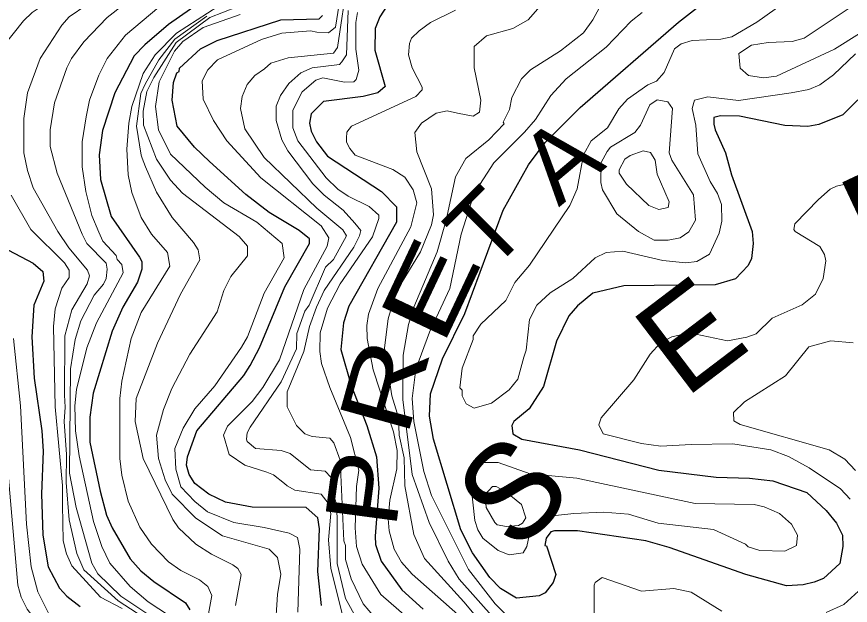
# Model space of a CAD drawing. Extents: x 423 to 448.8, y 7456.3 to 7484.
# Drawn here: x 436.1 to 437.495, y 7478.279 to 7479.264 of the extents above; entities that cross this region are included whole.
import ezdxf
from ezdxf.enums import TextEntityAlignment as Align

# ---------------------------------------------------------------- set-up
doc = ezdxf.new("R2010")
doc.units = 0
doc.header["$LTSCALE"] = 0.032
doc.layers.add('1', color=7, linetype='Continuous', lineweight=25)
doc.layers.add('2', color=7, linetype='Continuous', lineweight=13)
doc.layers.add('61', color=7, linetype='Continuous')

msp = doc.modelspace()

# ---------------------------------------------------------------- linework, layer by layer
at = {"layer": '1'}
for points in [[(436.4644, 7479.3288), (436.3538, 7479.2515), (436.3144, 7479.2175), (436.2966, 7479.1989), (436.2641, 7479.1371), (436.2432, 7479.0736), (436.2378, 7479.0334), (436.2401, 7478.9917), (436.2579, 7478.9298), (436.3051, 7478.8617), (436.309, 7478.8547), (436.309, 7478.8416), (436.302, 7478.8199), (436.2773, 7478.7782), (436.2595, 7478.738), (436.2278, 7478.6343), (436.2223, 7478.5941), (436.2223, 7478.5523), (436.2394, 7478.4703), (436.2502, 7478.4301)], [(436.7258, 7479.2933), (436.7073, 7479.2639), (436.6996, 7479.2445), (436.6988, 7479.2082), (436.7166, 7479.1478), (436.7042, 7479.1371), (436.6795, 7479.1309), (436.6129, 7479.1223), (436.5928, 7479.1015), (436.5897, 7479.086), (436.5928, 7479.0728), (436.6013, 7479.0551), (436.6199, 7479.0311), (436.7104, 7478.9715), (436.7351, 7478.946), (436.7351, 7478.9205), (436.6555, 7478.7797), (436.6469, 7478.7519), (436.6423, 7478.707), (436.6593, 7478.6467), (436.6856, 7478.5802), (436.7019, 7478.5276), (436.7057, 7478.475), (436.6995, 7478.3945), (436.7003, 7478.3806), (436.7096, 7478.3528), (436.7444, 7478.3048), (436.78, 7478.2723)], [(437.3307, 7478.905), (437.3322, 7478.8849), (437.3291, 7478.8594), (437.3237, 7478.8478), (437.3028, 7478.8253), (437.2688, 7478.8153), (437.1157, 7478.8137), (437.0639, 7478.8014), (437.0384, 7478.7805), (437.0236, 7478.7635), (437.0028, 7478.7209), (436.9811, 7478.6451), (436.9571, 7478.608), (436.9316, 7478.5864), (436.9285, 7478.5802), (436.93, 7478.5662), (436.9448, 7478.5569), (437.0414, 7478.5392), (437.1745, 7478.5051), (437.2704, 7478.4935), (437.3261, 7478.492), (437.3648, 7478.4873), (437.422, 7478.468), (437.4545, 7478.4378), (437.4715, 7478.4162), (437.4815, 7478.3961), (437.4823, 7478.3775), (437.4769, 7478.3489), (437.4498, 7478.3241), (437.4344, 7478.3179), (437.4158, 7478.3133), (437.388, 7478.3117), (437.3199, 7478.3303), (437.1915, 7478.376), (437.1528, 7478.3868), (437.0384, 7478.4038), (436.9997, 7478.4038), (436.9935, 7478.4022), (436.9857, 7478.3914), (436.9834, 7478.3791), (436.9865, 7478.3783), (437.002, 7478.3303), (436.9973, 7478.3172), (436.9842, 7478.3001), (436.9741, 7478.2947), (436.9363, 7478.2909), (436.9092, 7478.3071), (436.8914, 7478.3257), (436.8627, 7478.3667), (436.8427, 7478.4054), (436.797, 7478.557), (436.7908, 7478.5956), (436.7924, 7478.6328), (436.8125, 7478.6916), (436.8496, 7478.7674), (436.9138, 7478.9406), (436.9564, 7479.0164), (436.9842, 7479.0535), (437.0429, 7479.1123), (437.207, 7479.2554), (437.2526, 7479.2902)], [(436.3716, 7479.1726), (436.3724, 7479.178), (436.4072, 7479.2105), (436.4351, 7479.2245), (436.5417, 7479.2593), (436.606, 7479.2608), (436.6114, 7479.2662)], [(436.6098, 7478.2785), (436.6036, 7478.3358), (436.6067, 7478.4069), (436.6036, 7478.4254), (436.5843, 7478.4425), (436.4938, 7478.4433), (436.449, 7478.4517), (436.4211, 7478.4649), (436.3979, 7478.4827), (436.3886, 7478.4982), (436.384, 7478.5137), (436.3855, 7478.5276), (436.401, 7478.5709), (436.4799, 7478.6637), (436.4907, 7478.6807), (436.5062, 7478.7101), (436.5487, 7478.8122), (436.5897, 7478.8849), (436.5897, 7478.8926), (436.5727, 7478.9066), (436.5224, 7478.9367), (436.483, 7478.9669), (436.4226, 7479.0218), (436.3971, 7479.0458), (436.3685, 7479.0813), (436.36, 7479.1247), (436.3623, 7479.1541), (436.3677, 7479.1703), (436.3716, 7479.1726)], [(437.5071, 7479.1254), (437.4823, 7479.0999), (437.4421, 7479.0837), (437.4235, 7479.0806), (437.3849, 7479.0821), (437.3091, 7479.0976), (437.2773, 7479.0984), (437.2664, 7479.0954), (437.2665, 7479.0845), (437.2688, 7479.0752), (437.2858, 7479.0365), (437.2959, 7478.9994), (437.3307, 7478.905)], [(436.0862, 7478.8733), (436.1272, 7478.8516), (436.1434, 7478.8377), (436.145, 7478.8214), (436.1287, 7478.7813), (436.1249, 7478.7287), (436.1288, 7478.6591), (436.1419, 7478.5709), (436.1442, 7478.5369), (436.1411, 7478.4657), (436.1434, 7478.3961), (436.1527, 7478.3435), (436.1713, 7478.3079), (436.1837, 7478.294), (436.2061, 7478.2769)], [(436.2502, 7478.4301), (436.2594, 7478.4085), (436.2896, 7478.3566), (436.3074, 7478.3365), (436.3291, 7478.3187), (436.3824, 7478.2831), (436.3894, 7478.2715)]]:
    msp.add_lwpolyline(points, dxfattribs=at)
at = {"layer": '2'}
for points in [[(436.3275, 7479.3582), (436.237, 7479.3227), (436.1643, 7479.2979), (436.1257, 7479.2716), (436.111, 7479.2577), (436.0746, 7479.2113)], [(436.6539, 7479.3296), (436.6366, 7479.213), (436.63, 7479.2036), (436.5542, 7479.1958), (436.5248, 7479.1865), (436.5147, 7479.1772), (436.4985, 7479.1657), (436.4853, 7479.1509), (436.4768, 7479.1309), (436.4745, 7479.1108), (436.4814, 7479.0767), (436.5139, 7479.0287), (436.6021, 7478.9437), (436.6454, 7478.9073), (436.6516, 7478.8973), (436.63, 7478.8578), (436.6165, 7478.8452), (436.589, 7478.7813), (436.582, 7478.7712), (436.5688, 7478.7341), (436.5681, 7478.7086), (436.5425, 7478.6529), (436.4907, 7478.5771), (436.4853, 7478.5678), (436.4845, 7478.557), (436.4853, 7478.5531), (436.4992, 7478.5415), (436.5425, 7478.5384), (436.5573, 7478.533), (436.5913, 7478.5059), (436.6161, 7478.5038), (436.6253, 7478.4935), (436.6321, 7478.4571), (436.6343, 7478.4498), (436.6359, 7478.4258), (436.6358, 7478.3488), (436.6501, 7478.2901), (436.6872, 7478.2228)], [(436.3554, 7478.2615), (436.3198, 7478.2847), (436.2896, 7478.3102), (436.2556, 7478.3497), (436.2424, 7478.3775), (436.2285, 7478.4193), (436.2045, 7478.5291), (436.1983, 7478.5709), (436.1968, 7478.6127), (436.1999, 7478.6405), (436.2169, 7478.7101), (436.2332, 7478.7519), (436.278, 7478.8354), (436.2757, 7478.8493), (436.268, 7478.8578), (436.2664, 7478.8648), (436.244, 7478.8888), (436.237, 7478.9035), (436.2254, 7478.9313), (436.2154, 7478.9715), (436.2092, 7479.0133), (436.2092, 7479.0551), (436.2161, 7479.0968), (436.2215, 7479.1247), (436.237, 7479.1665), (436.2509, 7479.1943), (436.2819, 7479.2337), (436.3654, 7479.3041)], [(436.4916, 7479.2897), (436.4232, 7479.2628), (436.3665, 7479.2213), (436.3295, 7479.1628), (436.3175, 7479.1394), (436.3113, 7479.1061), (436.312, 7479.0829), (436.3337, 7479.0257), (436.3569, 7478.9909), (436.377, 7478.9692), (436.4722, 7478.8965), (436.4861, 7478.8802), (436.4861, 7478.864), (436.4582, 7478.8292), (436.4466, 7478.806), (436.435, 7478.7704), (436.3894, 7478.6993), (436.3592, 7478.6421), (436.3453, 7478.6065)], [(437.0863, 7479.301), (437.0638, 7479.2593), (437.0484, 7479.2376), (437.0097, 7479.2074), (436.9595, 7479.1757), (436.9447, 7479.1602), (436.9285, 7479.1293), (436.9246, 7479.1092), (436.9138, 7479.0876), (436.9153, 7479.0852), (436.8898, 7479.0581), (436.8511, 7479.0272), (436.8342, 7478.9963), (436.8186, 7478.9236), (436.8032, 7478.871), (436.7645, 7478.7782), (436.7553, 7478.7488), (436.7467, 7478.6977), (436.746, 7478.6235), (436.7614, 7478.4982), (436.79, 7478.4178), (436.8218, 7478.3528), (436.8403, 7478.3226), (436.8991, 7478.2561)], [(437.5566, 7479.2654), (437.4684, 7479.2098), (437.3709, 7479.1649), (437.3493, 7479.1618), (437.3245, 7479.1657), (437.3106, 7479.178), (437.3083, 7479.2028), (437.3291, 7479.2167), (437.357, 7479.2214), (437.3972, 7479.2229), (437.4173, 7479.2283), (437.5194, 7479.2971)], [(436.2177, 7478.8169), (436.2216, 7478.8308), (436.2185, 7478.84), (436.1868, 7478.8772), (436.1689, 7478.905), (436.1272, 7478.9777), (436.1179, 7479.0071), (436.1117, 7479.0365), (436.1117, 7479.0938), (436.1179, 7479.1371), (436.1388, 7479.1943), (436.1751, 7479.25), (436.1875, 7479.2639), (436.2169, 7479.284)], [(436.2788, 7479.2848), (436.251, 7479.2631), (436.2123, 7479.2221), (436.1914, 7479.1943), (436.1836, 7479.1788), (436.1628, 7479.1201), (436.1558, 7479.0752), (436.1558, 7479.0473), (436.1674, 7479.0025), (436.2092, 7478.9004), (436.2169, 7478.8849), (436.2494, 7478.8516), (436.251, 7478.8416), (436.2494, 7478.8261), (436.2448, 7478.8168), (436.2293, 7478.7983), (436.2069, 7478.755), (436.1976, 7478.724), (436.1899, 7478.6746), (436.1881, 7478.5001), (436.1991, 7478.4425), (436.2254, 7478.3497), (436.2355, 7478.3319), (436.2742, 7478.294), (436.336, 7478.253)], [(436.4366, 7479.2817), (436.367, 7479.2368), (436.3314, 7479.2005), (436.3113, 7479.1695), (436.2927, 7479.1139), (436.2873, 7479.086), (436.2842, 7479.0427), (436.2865, 7478.9994), (436.2927, 7478.97), (436.3082, 7478.9282), (436.3252, 7478.9004), (436.3523, 7478.8695), (436.3562, 7478.847), (436.3082, 7478.7689)], [(436.565, 7478.4719), (436.5525, 7478.4788), (436.5479, 7478.4827), (436.5294, 7478.4974), (436.5186, 7478.502), (436.4815, 7478.5137), (436.4551, 7478.5314), (436.4459, 7478.5639), (436.4528, 7478.5786), (436.4938, 7478.6204), (436.5116, 7478.6436), (436.5394, 7478.69), (436.5805, 7478.8076), (436.6191, 7478.8803), (436.6222, 7478.8942), (436.6091, 7478.9143), (436.5085, 7478.9947), (436.4513, 7479.0566), (436.4289, 7479.0907), (436.4118, 7479.1262), (436.4103, 7479.1571), (436.4195, 7479.1757), (436.4358, 7479.192), (436.5093, 7479.226), (436.5433, 7479.2368), (436.5913, 7479.2407), (436.6021, 7479.2384), (436.6214, 7479.2376), (436.6331, 7479.2469), (436.6392, 7479.2856)], [(436.9796, 7479.2863), (436.9556, 7479.2592), (436.9301, 7479.2446), (436.886, 7479.2322), (436.8651, 7479.2144), (436.8651, 7479.1788), (436.8767, 7479.1247), (436.8744, 7479.1046), (436.8636, 7479.0976), (436.8373, 7479.103), (436.8202, 7479.1069), (436.8017, 7479.103), (436.7769, 7479.086), (436.7661, 7479.0706), (436.7692, 7479.0381), (436.7939, 7478.9762), (436.797, 7478.9329), (436.7939, 7478.9159), (436.7754, 7478.871), (436.7429, 7478.8176), (436.7305, 7478.789), (436.7212, 7478.7588), (436.715, 7478.7101), (436.7274, 7478.6297), (436.7387, 7478.5934), (436.74, 7478.5638), (436.7481, 7478.5261), (436.7494, 7478.4791), (436.7645, 7478.3976), (436.7823, 7478.3574), (436.8481, 7478.2847), (436.9208, 7478.1973)], [(437.3864, 7479.2894), (437.3385, 7479.2554), (437.2967, 7479.2306), (437.2781, 7479.2268), (437.2302, 7479.2244), (437.2116, 7479.219), (437.2007, 7479.2105), (437.183, 7479.1711), (437.1706, 7479.1564), (437.1559, 7479.1502), (437.1218, 7479.1262), (437.1072, 7479.11), (437.0886, 7479.0783), (437.0608, 7479.0566), (437.0484, 7479.0334), (437.0376, 7478.9762), (437.0252, 7478.9483), (436.9579, 7478.8485), (436.9332, 7478.8192), (436.9184, 7478.789), (436.8767, 7478.7495), (436.8635, 7478.7302), (436.8635, 7478.724), (436.845, 7478.6761), (436.8411, 7478.6428), (436.845, 7478.639), (436.845, 7478.6297), (436.8519, 7478.6165), (436.8651, 7478.6088), (436.8945, 7478.6173), (436.9238, 7478.6397), (436.9385, 7478.6575), (436.9486, 7478.6946), (436.9525, 7478.7062), (436.9579, 7478.7573), (436.9702, 7478.7813), (436.9927, 7478.8021), (437.0306, 7478.8261), (437.0677, 7478.8609), (437.0863, 7478.8694), (437.1142, 7478.8717), (437.1807, 7478.8563), (437.2193, 7478.8524), (437.2379, 7478.8547), (437.2588, 7478.8671), (437.275, 7478.9019), (437.2797, 7478.922), (437.2789, 7478.9499), (437.2727, 7478.9685), (437.2603, 7478.9886), (437.2394, 7479.035), (437.2364, 7479.0829), (437.2302, 7479.1108), (437.234, 7479.1247), (437.2564, 7479.1301), (437.3075, 7479.1239), (437.3957, 7479.1371), (437.4251, 7479.1424), (437.4436, 7479.1502), (437.4668, 7479.1672), (437.5032, 7479.202)], [(436.466, 7478.2785), (436.4753, 7478.3303), (436.4698, 7478.3404), (436.4614, 7478.3466), (436.4257, 7478.3643), (436.3994, 7478.3814), (436.3708, 7478.4085), (436.3608, 7478.4224), (436.3113, 7478.5245), (436.2981, 7478.5864), (436.2997, 7478.625), (436.3352, 7478.7179), (436.3739, 7478.7998), (436.4064, 7478.8571), (436.4033, 7478.8741), (436.3956, 7478.8864), (436.36, 7478.9282), (436.3337, 7478.9708), (436.3151, 7479.0133), (436.31, 7479.0276), (436.3082, 7479.0326), (436.3001, 7479.0809), (436.3077, 7479.1356), (436.3149, 7479.1517), (436.3374, 7479.1922), (436.3644, 7479.2266), (436.4178, 7479.2653)], [(436.4737, 7479.2678), (436.4119, 7479.2461), (436.3778, 7479.2229), (436.3638, 7479.2067), (436.3383, 7479.1556), (436.3322, 7479.1139), (436.3368, 7479.0752), (436.3569, 7479.0342), (436.4149, 7478.9792), (436.4466, 7478.953), (436.5016, 7478.9205), (436.5441, 7478.8849), (436.5472, 7478.8609), (436.5139, 7478.8014), (436.4861, 7478.7287), (436.476, 7478.7109), (436.4312, 7478.6466), (436.3979, 7478.608), (436.3786, 7478.5755), (436.3646, 7478.5415), (436.3662, 7478.5067), (436.3747, 7478.4773), (436.3979, 7478.4525), (436.4188, 7478.4355), (436.4629, 7478.4177), (436.5139, 7478.4092), (436.5557, 7478.3999), (436.5696, 7478.3922), (436.5735, 7478.3729), (436.5704, 7478.2677)], [(436.6547, 7479.2747), (436.6516, 7479.2005), (436.6438, 7479.1889), (436.64, 7479.1842), (436.5944, 7479.1788), (436.575, 7479.1703), (436.5549, 7479.1525), (436.541, 7479.1324), (436.5341, 7479.1146), (436.5341, 7479.0907), (436.5433, 7479.0582), (436.5534, 7479.0396), (436.5951, 7478.9847), (436.6144, 7478.9654), (436.6462, 7478.9406), (436.6655, 7478.919), (436.6756, 7478.9066), (436.6733, 7478.8973), (436.664, 7478.8787), (436.6145, 7478.806), (436.6013, 7478.7782), (436.5897, 7478.7457), (436.5805, 7478.7039), (436.5526, 7478.6366), (436.5526, 7478.6111), (436.568, 7478.5802), (436.582, 7478.5662), (436.5944, 7478.5616), (436.6237, 7478.5585), (436.6307, 7478.5508), (436.6408, 7478.5221), (436.647, 7478.3868), (436.6501, 7478.3791), (436.6501, 7478.3559), (436.6594, 7478.3234), (436.6795, 7478.2816), (436.7173, 7478.2367)], [(436.6702, 7479.2717), (436.6671, 7479.2546), (436.6671, 7479.2098), (436.6725, 7479.1749), (436.6678, 7479.1595), (436.664, 7479.1556), (436.6485, 7479.1548), (436.6122, 7479.1618), (436.6006, 7479.1579), (436.5773, 7479.1386), (436.5619, 7479.1077), (436.5619, 7479.0783), (436.5704, 7479.0566), (436.6175, 7478.9947), (436.6369, 7478.9754), (436.6547, 7478.9638), (436.6895, 7478.9468), (436.7058, 7478.9321), (436.7058, 7478.9267), (436.6949, 7478.8957), (436.6408, 7478.8169), (436.6199, 7478.7766), (436.6075, 7478.7349), (436.6068, 7478.7039), (436.6098, 7478.6838), (436.6238, 7478.6436), (436.6586, 7478.5601), (436.6725, 7478.5051), (436.6686, 7478.4781), (436.6663, 7478.4085), (436.6686, 7478.3775), (436.6779, 7478.3481), (436.7089, 7478.2971), (436.7691, 7478.2445)], [(436.8342, 7479.2755), (436.7924, 7479.2546), (436.773, 7479.2407), (436.7606, 7479.2283), (436.7568, 7479.2198), (436.7552, 7479.2005), (436.7614, 7479.1788), (436.7785, 7479.1463), (436.7785, 7479.1417), (436.7676, 7479.1308), (436.6601, 7479.0813), (436.6524, 7479.0713), (436.6516, 7479.0613), (436.6516, 7479.0543), (436.657, 7479.0435), (436.6663, 7479.0326), (436.729, 7479.0087), (436.7491, 7478.9955), (436.763, 7478.9746), (436.7692, 7478.953), (436.7591, 7478.9128), (436.7042, 7478.8091)], [(437.1466, 7479.2716), (437.1281, 7479.2569), (437.0863, 7479.2136), (437.019, 7479.1603), (436.9935, 7479.1324), (436.9679, 7479.0922), (436.9494, 7479.0713), (436.8983, 7479.0195), (436.8697, 7478.9754), (436.8605, 7478.953), (436.8434, 7478.9004), (436.8248, 7478.8091), (436.7908, 7478.7364), (436.7676, 7478.6745), (436.7614, 7478.625), (436.7645, 7478.5864), (436.7808, 7478.5028), (436.7939, 7478.4626), (436.8558, 7478.3389), (436.9006, 7478.2816), (436.9641, 7478.2166)], [(437.4947, 7478.4564), (437.4784, 7478.4742), (437.4258, 7478.509), (437.3911, 7478.5283), (437.3617, 7478.5392), (437.2982, 7478.5492), (437.2286, 7478.5484), (437.1776, 7478.5454), (437.1451, 7478.55), (437.0809, 7478.5662), (437.0739, 7478.5809), (437.0778, 7478.5926), (437.1327, 7478.6567), (437.1598, 7478.6993), (437.1768, 7478.7186), (437.1961, 7478.7287), (437.2255, 7478.7349), (437.289, 7478.7217), (437.3214, 7478.7279), (437.3369, 7478.7333), (437.364, 7478.7596), (437.4143, 7478.782), (437.4367, 7478.7998), (437.449, 7478.8261), (437.4537, 7478.8555), (437.4514, 7478.8664), (437.4436, 7478.8795), (437.4026, 7478.905), (437.4003, 7478.9081), (437.4019, 7478.9174), (437.4413, 7478.9584), (437.4607, 7478.9754), (437.4715, 7478.9808), (437.5334, 7478.9947)], [(436.0908, 7478.9654), (436.1233, 7478.9081), (436.1798, 7478.8524), (436.1875, 7478.8401), (436.1875, 7478.8276), (436.1751, 7478.8099), (436.1643, 7478.7751), (436.1612, 7478.7457), (436.1643, 7478.6111), (436.1767, 7478.4796), (436.1767, 7478.4471), (436.1775, 7478.3868), (436.1829, 7478.3652), (436.1921, 7478.345), (436.2401, 7478.2924), (436.2761, 7478.2738)], [(436.322, 7478.2526), (436.2694, 7478.2863), (436.2123, 7478.3381), (436.2003, 7478.3658), (436.1875, 7478.4221), (436.1828, 7478.4847), (436.183, 7478.5316), (436.1793, 7478.5865), (436.1807, 7478.6105), (436.1795, 7478.631), (436.1806, 7478.7302), (436.1921, 7478.7735), (436.2177, 7478.8169)], [(436.7042, 7478.8091), (436.6887, 7478.7666), (436.6856, 7478.7472), (436.6864, 7478.7256), (436.6965, 7478.673), (436.7305, 7478.5693), (436.7367, 7478.5384), (436.7359, 7478.5075), (436.7243, 7478.4549), (436.7212, 7478.4239), (436.7228, 7478.4038), (436.7313, 7478.3729), (436.7436, 7478.3512), (436.7614, 7478.3311), (436.838, 7478.2638)], [(436.3082, 7478.7689), (436.2912, 7478.7256), (436.2757, 7478.6544), (436.2726, 7478.625), (436.2726, 7478.5245), (436.2757, 7478.4966), (436.2865, 7478.4533), (436.3059, 7478.41), (436.3252, 7478.3814), (436.3538, 7478.352), (436.3747, 7478.3373), (436.4057, 7478.3218), (436.4196, 7478.3102), (436.4265, 7478.2955), (436.4157, 7478.2368)], [(436.155, 7478.2615), (436.1349, 7478.3017), (436.1241, 7478.3435), (436.1164, 7478.4147), (436.1063, 7478.6127), (436.0947, 7478.7256)], [(437.5032, 7478.5044), (437.4854, 7478.5237), (437.4591, 7478.5392), (437.3106, 7478.5817), (437.2997, 7478.5879), (437.299, 7478.6018), (437.3176, 7478.6196), (437.3864, 7478.6629), (437.4251, 7478.7116), (437.4622, 7478.7217), (437.4993, 7478.7186)], [(436.3453, 7478.6065), (436.3337, 7478.5639), (436.3368, 7478.5245), (436.3484, 7478.4889), (436.36, 7478.4649), (436.3994, 7478.4247), (436.4443, 7478.3953), (436.5224, 7478.3729), (436.5364, 7478.3589), (436.5418, 7478.3311), (436.5363, 7478.2971), (436.5325, 7478.2368)], [(436.0793, 7478.5693), (436.1017, 7478.3126), (436.1071, 7478.2924), (436.1171, 7478.2723), (436.1496, 7478.2306), (436.1798, 7478.2066), (436.1875, 7478.1934), (436.1883, 7478.1811), (436.1736, 7478.13), (436.1736, 7478.0666), (436.1821, 7478.0372), (436.2169, 7477.963), (436.2239, 7477.932), (436.2262, 7477.8995), (436.22, 7477.8485), (436.1875, 7477.7062), (436.169, 7477.6644), (436.1527, 7477.6435), (436.1264, 7477.618), (436.0885, 7477.5963)], [(436.6462, 7478.2584), (436.6253, 7478.3404), (436.6214, 7478.3884), (436.6253, 7478.4324), (436.6207, 7478.4502), (436.6091, 7478.4649), (436.565, 7478.4719)], [(437.0662, 7478.2522), (437.0662, 7478.3126), (437.0677, 7478.3172), (437.0793, 7478.3257), (437.1451, 7478.3025), (437.1992, 7478.3071), (437.2286, 7478.3009), (437.2797, 7478.2692)], [(437.4545, 7478.2669), (437.4839, 7478.2801), (437.5086, 7478.3025)]]:
    msp.add_lwpolyline(points, dxfattribs=at)
for points in [[(437.2355, 7478.9236), (437.2325, 7478.9661), (437.1961, 7479.0241), (437.1915, 7479.0365), (437.1969, 7479.1108), (437.1891, 7479.1216), (437.1713, 7479.1254), (437.159, 7479.117), (437.1435, 7479.0829), (437.1342, 7479.0706), (437.0932, 7479.0458), (437.0878, 7479.0388), (437.0778, 7479.0202), (437.077, 7478.987), (437.0801, 7478.9746), (437.1041, 7478.9344), (437.1404, 7478.905), (437.1667, 7478.8903), (437.19, 7478.8903), (437.2101, 7478.8942), (437.2247, 7478.9042)], [(437.1768, 7478.9878), (437.1714, 7479.0009), (437.1683, 7479.0241), (437.1606, 7479.0373), (437.1482, 7479.0396), (437.1265, 7479.0319), (437.1172, 7479.0257), (437.108, 7479.0079), (437.108, 7479.0024), (437.1203, 7478.9839), (437.1574, 7478.9483), (437.1745, 7478.9414), (437.1899, 7478.9452), (437.1915, 7478.9545)], [(437.0322, 7478.4324), (437.0817, 7478.4347), (437.1234, 7478.4317), (437.1729, 7478.4162), (437.2658, 7478.4061), (437.3191, 7478.3814), (437.3237, 7478.3767), (437.3431, 7478.3705), (437.3849, 7478.3698), (437.4049, 7478.3791), (437.4065, 7478.3961), (437.3965, 7478.4147), (437.3763, 7478.4324), (437.3508, 7478.444), (437.3338, 7478.4479), (437.2348, 7478.4494), (437.0708, 7478.4843), (437.0368, 7478.492), (436.9587, 7478.4989), (436.9053, 7478.5183), (436.8806, 7478.5183), (436.8643, 7478.5105), (436.8589, 7478.4874), (436.8666, 7478.4208), (436.8713, 7478.4054), (436.8798, 7478.3914), (436.9053, 7478.3705), (436.9239, 7478.3636), (436.947, 7478.3667), (436.9533, 7478.3775), (436.9587, 7478.4038), (436.9695, 7478.4169), (436.9966, 7478.4286)], [(436.896, 7478.478), (436.9022, 7478.4781), (436.9177, 7478.4695), (436.9447, 7478.4479), (436.9517, 7478.4255), (436.9463, 7478.4162), (436.9394, 7478.4123), (436.9192, 7478.4108), (436.9038, 7478.4139), (436.8999, 7478.4177), (436.8852, 7478.4425), (436.8837, 7478.4642)]]:
    msp.add_lwpolyline(points, close=True, dxfattribs=at)

# ---------------------------------------------------------------- texts
at = {"layer": '61'}
for s, height, rotation, p in [('A', 0.12, 40.147, (437.0478, 7478.9794)), ('T', 0.12, 45, (436.9267, 7478.8687)), ('E', 0.16, 37.252, (437.2747, 7478.6673)), ('S', 0.16, 45.085, (436.9857, 7478.4142))]:
    msp.add_text(s, height=height, rotation=rotation, dxfattribs=at).set_placement(p, align=Align.CENTER)
for s, height, rotation, width, p in [('R', 0.16, 25.167, 1.5, (437.6305, 7478.8804)), ('E', 0.12, 64.744, 1.5, (436.8456, 7478.7819)), ('R', 0.12, 74.556, 1.3, (436.7728, 7478.6309)), ('P', 0.12, 82.422, 1.15, (436.7421, 7478.4664))]:
    msp.add_text(s, height=height, rotation=rotation, dxfattribs=dict(at, width=width)).set_placement(p, align=Align.CENTER)

doc.saveas('drawing.dxf')
